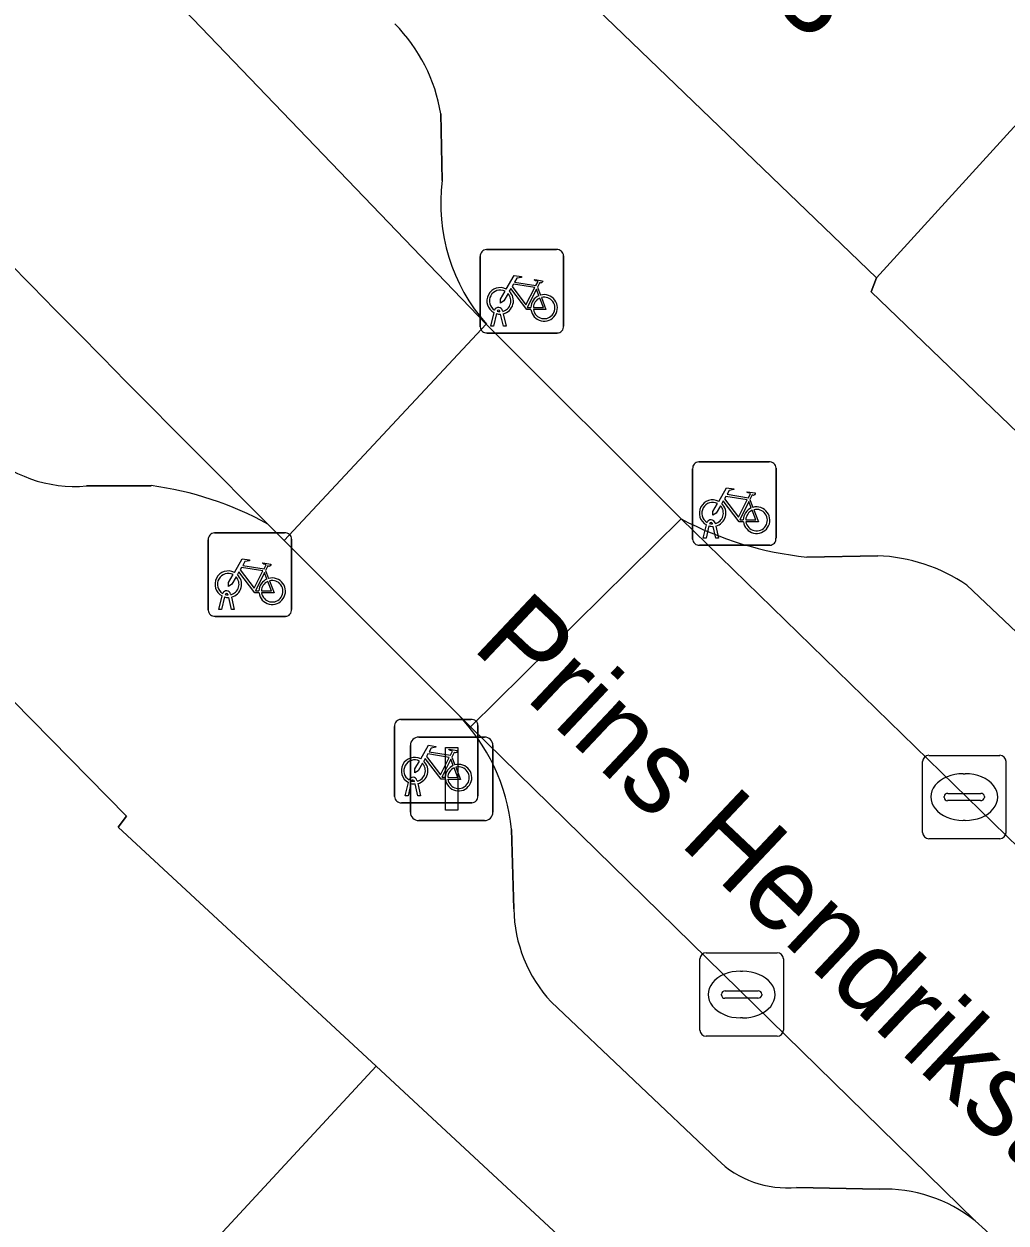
# Model space of a CAD drawing. Extents: x 160663 to 161506, y 382245 to 383291.
# Drawn here: x 160915.24 to 160927.02, y 383118.28 to 383132.65 of the extents above; entities that cross this region are included whole.
import ezdxf

# ---------------------------------------------------------------- set-up
doc = ezdxf.new("R2010")
doc.units = 0
for name, color, linetype in [('IMGEO_Fietsenrek', 7, 'Continuous'), ('IMGEO_Kolk', 7, 'Continuous'), ('IMGEO_Lichtmast', 7, 'Continuous'), ('IMGEO_Openbare_ruimte_label', 7, 'Continuous'), ('IMGEO_Pand', 7, 'Continuous'), ('IMGEO_Pand_nummerreeks', 7, 'Continuous'), ('IMGEO_Parkeervlak_open', 7, 'Continuous'), ('IMGEO_Rijbaan_lokaal_open', 7, 'Continuous'), ('IMGEO_Voetpad_open', 7, 'Continuous')]:
    doc.layers.add(name, color=color, linetype=linetype)

msp = doc.modelspace()

# ---------------------------------------------------------------- linework, layer by layer
at = {"layer": 'IMGEO_Fietsenrek'}
for p, q in [((160920.714, 383129.02), (160920.714, 383129.861)), ((160920.714, 383129.861), (160920.714, 383129.02)), ((160920.789, 383129.945), (160921.63, 383129.945)), ((160921.63, 383129.945), (160920.789, 383129.945)), ((160921.714, 383129.87), (160921.714, 383129.029)), ((160921.714, 383129.029), (160921.714, 383129.87)), ((160921.401, 383129.494), (160921.437, 383129.399)), ((160920.841, 383129.029), (160920.88, 383129.189)), ((160920.91, 383129.177), (160920.875, 383129.029)), ((160920.952, 383129.201), (160920.951, 383129.205)), ((160920.993, 383129.029), (160920.959, 383129.171)), ((160920.983, 383129.212), (160920.984, 383129.205)), ((160920.991, 383129.175), (160921.026, 383129.029)), ((160920.875, 383129.029), (160920.841, 383129.029)), ((160921.026, 383129.029), (160920.993, 383129.029)), ((160921.639, 383128.945), (160920.798, 383128.945)), ((160920.798, 383128.945), (160921.639, 383128.945)), ((160923.336, 383127.401), (160924.177, 383127.401)), ((160924.177, 383127.401), (160923.336, 383127.401)), ((160923.261, 383126.476), (160923.261, 383127.317)), ((160923.261, 383127.317), (160923.261, 383126.476)), ((160924.261, 383127.326), (160924.261, 383126.485)), ((160924.261, 383126.485), (160924.261, 383127.326)), ((160923.948, 383126.95), (160923.984, 383126.855)), ((160923.499, 383126.657), (160923.498, 383126.661)), ((160923.53, 383126.668), (160923.531, 383126.661)), ((160917.529, 383126.549), (160918.37, 383126.549)), ((160918.37, 383126.549), (160917.529, 383126.549)), ((160923.388, 383126.485), (160923.427, 383126.645)), ((160923.457, 383126.633), (160923.422, 383126.485)), ((160923.54, 383126.485), (160923.506, 383126.627)), ((160923.538, 383126.631), (160923.573, 383126.485)), ((160917.454, 383125.624), (160917.454, 383126.465)), ((160917.454, 383126.465), (160917.454, 383125.624)), ((160918.454, 383126.474), (160918.454, 383125.633)), ((160918.454, 383125.633), (160918.454, 383126.474)), ((160924.186, 383126.401), (160923.345, 383126.401)), ((160923.345, 383126.401), (160924.186, 383126.401)), ((160923.422, 383126.485), (160923.388, 383126.485)), ((160923.573, 383126.485), (160923.54, 383126.485)), ((160918.141, 383126.098), (160918.177, 383126.003)), ((160917.692, 383125.805), (160917.691, 383125.809)), ((160917.723, 383125.816), (160917.724, 383125.809)), ((160917.581, 383125.633), (160917.62, 383125.793)), ((160917.65, 383125.781), (160917.615, 383125.633)), ((160917.733, 383125.633), (160917.699, 383125.775)), ((160917.731, 383125.779), (160917.766, 383125.633)), ((160918.379, 383125.549), (160917.538, 383125.549)), ((160917.538, 383125.549), (160918.379, 383125.549)), ((160917.615, 383125.633), (160917.581, 383125.633)), ((160917.766, 383125.633), (160917.733, 383125.633)), ((160919.688, 383123.389), (160919.688, 383124.23)), ((160919.688, 383124.23), (160919.688, 383123.389)), ((160919.763, 383124.314), (160920.604, 383124.314)), ((160920.604, 383124.314), (160919.763, 383124.314)), ((160920.688, 383124.239), (160920.688, 383123.398)), ((160920.688, 383123.398), (160920.688, 383124.239)), ((160920.375, 383123.863), (160920.411, 383123.768)), ((160919.815, 383123.398), (160919.854, 383123.558)), ((160919.884, 383123.546), (160919.849, 383123.398)), ((160919.926, 383123.57), (160919.925, 383123.574)), ((160919.967, 383123.398), (160919.933, 383123.54)), ((160919.957, 383123.581), (160919.958, 383123.574)), ((160919.965, 383123.544), (160920, 383123.398)), ((160919.849, 383123.398), (160919.815, 383123.398)), ((160920, 383123.398), (160919.967, 383123.398)), ((160920.613, 383123.314), (160919.772, 383123.314)), ((160919.772, 383123.314), (160920.613, 383123.314))]:
    msp.add_line(p, q, dxfattribs=at)
for points in [[(160921.027, 383129.471), (160921.122, 383129.635), (160921.208, 383129.621), (160921.21, 383129.612), (160921.154, 383129.601), (160921.127, 383129.556), (160921.383, 383129.515)], [(160921.383, 383129.515), (160921.408, 383129.564), (160921.402, 383129.568), (160921.379, 383129.572), (160921.367, 383129.579), (160921.366, 383129.582), (160921.368, 383129.587), (160921.463, 383129.572), (160921.465, 383129.562), (160921.455, 383129.549), (160921.443, 383129.543), (160921.429, 383129.549), (160921.401, 383129.494)], [(160921.048, 383129.419), (160920.996, 383129.329), (160920.956, 383129.304), (160920.957, 383129.351), (160921.012, 383129.445)], [(160921.323, 383129.227), (160921.273, 383129.227), (160921.082, 383129.478), (160921.063, 383129.446)], [(160921.37, 383129.49), (160921.113, 383129.531), (160921.096, 383129.502), (160921.263, 383129.282), (160921.37, 383129.49)], [(160921.418, 383129.392), (160921.388, 383129.469), (160921.279, 383129.251), (160921.322, 383129.251)], [(160921.352, 383129.251), (160921.472, 383129.25), (160921.428, 383129.364)], [(160921.448, 383129.371), (160921.503, 383129.226), (160921.353, 383129.226)], [(160923.574, 383126.927), (160923.669, 383127.091), (160923.755, 383127.077), (160923.757, 383127.068), (160923.701, 383127.057), (160923.674, 383127.012), (160923.93, 383126.971)], [(160923.917, 383126.946), (160923.66, 383126.987), (160923.643, 383126.958), (160923.81, 383126.738), (160923.917, 383126.946)], [(160923.93, 383126.971), (160923.955, 383127.02), (160923.949, 383127.024), (160923.926, 383127.028), (160923.914, 383127.035), (160923.913, 383127.038), (160923.915, 383127.043), (160924.01, 383127.028), (160924.012, 383127.018), (160924.002, 383127.005), (160923.99, 383126.999), (160923.976, 383127.005), (160923.948, 383126.95)], [(160923.595, 383126.875), (160923.543, 383126.785), (160923.503, 383126.76), (160923.504, 383126.807), (160923.559, 383126.901)], [(160923.87, 383126.683), (160923.82, 383126.683), (160923.629, 383126.934), (160923.61, 383126.902)], [(160923.965, 383126.848), (160923.935, 383126.925), (160923.826, 383126.707), (160923.869, 383126.707)], [(160923.899, 383126.707), (160924.019, 383126.706), (160923.975, 383126.82)], [(160923.995, 383126.827), (160924.05, 383126.682), (160923.9, 383126.682)], [(160917.767, 383126.075), (160917.862, 383126.239), (160917.948, 383126.225), (160917.95, 383126.216), (160917.894, 383126.205), (160917.867, 383126.16), (160918.123, 383126.119)], [(160918.063, 383125.831), (160918.013, 383125.831), (160917.822, 383126.082), (160917.803, 383126.05)], [(160918.11, 383126.094), (160917.853, 383126.135), (160917.836, 383126.106), (160918.003, 383125.886), (160918.11, 383126.094)], [(160918.123, 383126.119), (160918.148, 383126.168), (160918.142, 383126.172), (160918.119, 383126.176), (160918.107, 383126.183), (160918.106, 383126.186), (160918.108, 383126.191), (160918.203, 383126.176), (160918.205, 383126.166), (160918.195, 383126.153), (160918.183, 383126.147), (160918.169, 383126.153), (160918.141, 383126.098)], [(160917.788, 383126.023), (160917.736, 383125.933), (160917.696, 383125.908), (160917.697, 383125.955), (160917.752, 383126.049)], [(160918.158, 383125.996), (160918.128, 383126.073), (160918.019, 383125.855), (160918.062, 383125.855)], [(160918.092, 383125.855), (160918.212, 383125.854), (160918.168, 383125.968)], [(160918.188, 383125.975), (160918.243, 383125.83), (160918.093, 383125.83)], [(160920.001, 383123.84), (160920.096, 383124.004), (160920.182, 383123.99), (160920.184, 383123.981), (160920.128, 383123.97), (160920.101, 383123.925), (160920.357, 383123.884)], [(160920.357, 383123.884), (160920.382, 383123.933), (160920.376, 383123.937), (160920.353, 383123.941), (160920.341, 383123.948), (160920.34, 383123.951), (160920.342, 383123.956), (160920.437, 383123.941), (160920.439, 383123.931), (160920.429, 383123.918), (160920.417, 383123.912), (160920.403, 383123.918), (160920.375, 383123.863)], [(160920.022, 383123.788), (160919.97, 383123.698), (160919.93, 383123.673), (160919.931, 383123.72), (160919.986, 383123.814)], [(160920.297, 383123.596), (160920.247, 383123.596), (160920.056, 383123.847), (160920.037, 383123.815)], [(160920.344, 383123.859), (160920.087, 383123.9), (160920.07, 383123.871), (160920.237, 383123.651), (160920.344, 383123.859)], [(160920.392, 383123.761), (160920.362, 383123.838), (160920.253, 383123.62), (160920.296, 383123.62)], [(160920.326, 383123.62), (160920.446, 383123.619), (160920.402, 383123.733)], [(160920.422, 383123.74), (160920.477, 383123.595), (160920.327, 383123.595)]]:
    msp.add_lwpolyline(points, dxfattribs=at)
for centre, radius, start, end in [((160920.792, 383129.867), 0.0779, 92.4484, 184.2845), ((160920.792, 383129.867), 0.0779, 92.4484, 184.2845), ((160921.636, 383129.867), 0.0779, 2.4484, 94.2845), ((160921.636, 383129.867), 0.0779, 2.4484, 94.2845), ((160920.954, 383129.33), 0.159, 62.6766, 242.1369), ((160920.954, 383129.33), 0.129, 63.3192, 238.903), ((160920.954, 383129.33), 0.129, 283.6043, 43.4302), ((160920.954, 383129.33), 0.159, 283.5766, 46.6042), ((160921.481, 383129.246), 0.159, 113.3408, 178.3217), ((160921.481, 383129.246), 0.159, 187.0065, 105.7708), ((160920.934, 383129.201), 0.0499, 12.8025, 158.6934), ((160921.481, 383129.246), 0.129, 113.923, 177.9556), ((160921.481, 383129.246), 0.129, 188.6715, 104.5883), ((160920.954, 383129.33), 0.159, 253.9967, 271.7867), ((160920.934, 383129.201), 0.0174, 12.8025, 163.4502), ((160920.954, 383129.33), 0.129, 253.415, 269.0204), ((160920.792, 383129.023), 0.0779, 182.4484, 274.2845), ((160920.792, 383129.023), 0.0779, 182.4484, 274.2845), ((160921.636, 383129.023), 0.0779, 272.4484, 4.2845), ((160921.636, 383129.023), 0.0779, 272.4484, 4.2845), ((160923.339, 383127.323), 0.0779, 92.4484, 184.2845), ((160923.339, 383127.323), 0.0779, 92.4484, 184.2845), ((160924.183, 383127.323), 0.0779, 2.4484, 94.2845), ((160924.183, 383127.323), 0.0779, 2.4484, 94.2845), ((160923.501, 383126.786), 0.159, 62.6766, 242.1369), ((160923.501, 383126.786), 0.129, 63.3192, 238.903), ((160923.501, 383126.786), 0.129, 283.6043, 43.4302), ((160923.501, 383126.786), 0.159, 283.5766, 46.6042), ((160924.028, 383126.702), 0.159, 113.3408, 178.3217), ((160924.028, 383126.702), 0.159, 187.0065, 105.7708), ((160924.028, 383126.702), 0.129, 113.923, 177.9556), ((160924.028, 383126.702), 0.129, 188.6715, 104.5883), ((160923.481, 383126.657), 0.0499, 12.8025, 158.6934), ((160923.481, 383126.657), 0.0174, 12.8025, 163.4502), ((160923.501, 383126.786), 0.129, 253.415, 269.0204), ((160917.532, 383126.471), 0.0779, 92.4484, 184.2845), ((160917.532, 383126.471), 0.0779, 92.4484, 184.2845), ((160918.376, 383126.471), 0.0779, 2.4484, 94.2845), ((160918.376, 383126.471), 0.0779, 2.4484, 94.2845), ((160923.501, 383126.786), 0.159, 253.9967, 271.7867), ((160923.339, 383126.479), 0.0779, 182.4484, 274.2845), ((160923.339, 383126.479), 0.0779, 182.4484, 274.2845), ((160924.183, 383126.479), 0.0779, 272.4484, 4.2845), ((160924.183, 383126.479), 0.0779, 272.4484, 4.2845), ((160917.694, 383125.934), 0.159, 62.6766, 242.1369), ((160917.694, 383125.934), 0.129, 63.3192, 238.903), ((160917.694, 383125.934), 0.129, 283.6043, 43.4302), ((160917.694, 383125.934), 0.159, 283.5766, 46.6042), ((160918.221, 383125.85), 0.159, 113.3408, 178.3217), ((160918.221, 383125.85), 0.159, 187.0065, 105.7708), ((160918.221, 383125.85), 0.129, 113.923, 177.9556), ((160918.221, 383125.85), 0.129, 188.6715, 104.5883), ((160917.674, 383125.805), 0.0499, 12.8025, 158.6934), ((160917.674, 383125.805), 0.0174, 12.8025, 163.4502), ((160917.694, 383125.934), 0.129, 253.415, 269.0204), ((160917.694, 383125.934), 0.159, 253.9967, 271.7867), ((160917.532, 383125.627), 0.0779, 182.4484, 274.2845), ((160917.532, 383125.627), 0.0779, 182.4484, 274.2845), ((160918.376, 383125.627), 0.0779, 272.4484, 4.2845), ((160918.376, 383125.627), 0.0779, 272.4484, 4.2845), ((160919.766, 383124.236), 0.0779, 92.4484, 184.2845), ((160919.766, 383124.236), 0.0779, 92.4484, 184.2845), ((160920.61, 383124.236), 0.0779, 2.4484, 94.2845), ((160920.61, 383124.236), 0.0779, 2.4484, 94.2845), ((160919.928, 383123.699), 0.159, 62.6766, 242.1369), ((160919.928, 383123.699), 0.129, 63.3192, 238.903), ((160919.928, 383123.699), 0.129, 283.6043, 43.4302), ((160919.928, 383123.699), 0.159, 283.5766, 46.6042), ((160920.455, 383123.615), 0.159, 113.3408, 178.3217), ((160920.455, 383123.615), 0.159, 187.0065, 105.7708), ((160920.455, 383123.615), 0.129, 113.923, 177.9556), ((160920.455, 383123.615), 0.129, 188.6715, 104.5883), ((160919.908, 383123.57), 0.0499, 12.8025, 158.6934), ((160919.928, 383123.699), 0.159, 253.9967, 271.7867), ((160919.908, 383123.57), 0.0174, 12.8025, 163.4502), ((160919.928, 383123.699), 0.129, 253.415, 269.0204), ((160919.766, 383123.392), 0.0779, 182.4484, 274.2845), ((160919.766, 383123.392), 0.0779, 182.4484, 274.2845), ((160920.61, 383123.392), 0.0779, 272.4484, 4.2845), ((160920.61, 383123.392), 0.0779, 272.4484, 4.2845)]:
    msp.add_arc(centre, radius, start, end, dxfattribs=at)
at = {"layer": 'IMGEO_Kolk'}
for p, q in [((160926.017, 383122.957), (160926.017, 383123.809)), ((160926.092, 383123.883), (160926.944, 383123.883)), ((160927.018, 383123.809), (160927.018, 383122.957)), ((160926.505, 383123.663), (160926.53, 383123.663)), ((160926.276, 383123.377), (160926.276, 383123.389)), ((160926.319, 383123.426), (160926.717, 383123.426)), ((160926.76, 383123.389), (160926.76, 383123.377)), ((160926.714, 383123.34), (160926.316, 383123.34)), ((160926.528, 383123.103), (160926.503, 383123.103)), ((160926.944, 383122.883), (160926.092, 383122.883)), ((160923.423, 383121.516), (160924.275, 383121.516)), ((160923.348, 383120.59), (160923.348, 383121.442)), ((160924.349, 383121.442), (160924.349, 383120.59)), ((160923.836, 383121.296), (160923.861, 383121.296)), ((160923.65, 383121.059), (160924.048, 383121.059)), ((160923.607, 383121.01), (160923.607, 383121.022)), ((160924.045, 383120.973), (160923.647, 383120.973)), ((160924.091, 383121.022), (160924.091, 383121.01)), ((160923.859, 383120.736), (160923.834, 383120.736)), ((160924.275, 383120.516), (160923.423, 383120.516))]:
    msp.add_line(p, q, dxfattribs=at)
for points in [[(160926.017, 383122.957), (160926.017, 383123.809)], [(160926.092, 383123.883), (160926.944, 383123.883)], [(160927.018, 383123.809), (160927.018, 383122.957)], [(160926.944, 383122.883), (160926.092, 383122.883)], [(160923.423, 383121.516), (160924.275, 383121.516)], [(160923.348, 383120.59), (160923.348, 383121.442)], [(160924.349, 383121.442), (160924.349, 383120.59)], [(160924.275, 383120.516), (160923.423, 383120.516)]]:
    msp.add_lwpolyline(points, dxfattribs=at)
for centre, radius, start, end in [((160926.094, 383123.807), 0.0765, 91.552, 178.448), ((160926.094, 383123.807), 0.0765, 91.552, 178.448), ((160926.942, 383123.807), 0.0765, 1.552, 88.448), ((160926.942, 383123.807), 0.0765, 1.552, 88.448), ((160926.316, 383123.386), 0.0403, 85.8775, 175.7526), ((160926.313, 383123.376), 0.0366, 178.938, 274.7102), ((160926.717, 383123.383), 0.043, 264.8664, 352.4533), ((160926.721, 383123.388), 0.0386, 1.7309, 96.639), ((160926.094, 383122.959), 0.0765, 181.552, 268.448), ((160926.094, 383122.959), 0.0765, 181.552, 268.448), ((160926.942, 383122.959), 0.0765, 271.552, 358.448), ((160926.942, 383122.959), 0.0765, 271.552, 358.448), ((160923.425, 383121.44), 0.0765, 91.552, 178.448), ((160923.425, 383121.44), 0.0765, 91.552, 178.448), ((160924.273, 383121.44), 0.0765, 1.552, 88.448), ((160924.273, 383121.44), 0.0765, 1.552, 88.448), ((160923.647, 383121.019), 0.0403, 85.8775, 175.7526), ((160924.052, 383121.021), 0.0386, 1.7309, 96.639), ((160923.644, 383121.009), 0.0366, 178.938, 274.7102), ((160924.048, 383121.016), 0.043, 264.8664, 352.4533), ((160923.425, 383120.592), 0.0765, 181.552, 268.448), ((160923.425, 383120.592), 0.0765, 181.552, 268.448), ((160924.273, 383120.592), 0.0765, 271.552, 358.448), ((160924.273, 383120.592), 0.0765, 271.552, 358.448)]:
    msp.add_arc(centre, radius, start, end, dxfattribs=at)
for centre, major_axis, ratio, start_param, end_param in [((160926.504, 383123.383), (-0.387, 0.002), 0.722429, 4.712389, 7.853982), ((160926.529, 383123.383), (-0.39, 0.002), 0.717154, 1.570796, 4.712389), ((160923.835, 383121.016), (-0.387, 0.002), 0.722429, 4.712389, 7.853982), ((160923.86, 383121.016), (-0.39, 0.002), 0.717154, 1.570796, 4.712389)]:
    msp.add_ellipse(centre, major_axis=major_axis, ratio=ratio, start_param=start_param, end_param=end_param, dxfattribs=at)
at = {"layer": 'IMGEO_Lichtmast'}
for p, q in [((160919.977, 383124.102), (160920.767, 383124.102)), ((160920.767, 383124.102), (160919.977, 383124.102)), ((160919.877, 383123.202), (160919.877, 383124.002)), ((160919.877, 383124.002), (160919.877, 383123.202)), ((160920.867, 383124.002), (160920.867, 383123.202)), ((160920.867, 383123.202), (160920.867, 383124.002)), ((160920.767, 383123.102), (160919.977, 383123.102)), ((160919.977, 383123.102), (160920.767, 383123.102))]:
    msp.add_line(p, q, dxfattribs=at)
msp.add_lwpolyline([(160920.297, 383123.977), (160920.447, 383123.977), (160920.447, 383123.227), (160920.297, 383123.227), (160920.297, 383123.977)], dxfattribs=at)
for centre, start, end in [((160919.977, 383124.002), 90, 180), ((160919.977, 383124.002), 90, 180), ((160920.767, 383124.002), 0, 90), ((160920.767, 383124.002), 360, 90), ((160919.977, 383123.202), 180, 270), ((160919.977, 383123.202), 180, 270), ((160920.767, 383123.202), 270, 0), ((160920.767, 383123.202), 270, 0)]:
    msp.add_arc(centre, 0.1, start, end, dxfattribs=at)
at = {"layer": 'IMGEO_Pand'}
for points in [[(160936.24, 383140.944), (160933.272, 383143.755), (160932.984, 383143.448), (160928.925, 383139.119), (160927.884, 383140.105), (160927.246, 383140.709), (160927.091, 383140.856), (160920.779, 383134.126), (160920.856, 383134.043), (160925.467, 383129.608), (160931.721, 383136.471), (160931.871, 383136.329)], [(160938.65, 383138.154), (160940.695, 383140.406), (160938.078, 383142.885), (160936.24, 383140.944), (160931.871, 383136.329), (160931.721, 383136.471), (160925.467, 383129.608), (160925.4, 383129.44), (160928.203, 383126.744), (160928.327, 383126.872), (160928.405, 383126.797)], [(160894.598, 383101.021), (160894.821, 383101.251), (160898.547, 383097.837), (160903.729, 383103.405), (160900.204, 383106.927), (160901.476, 383108.194), (160903.171, 383106.798), (160909.574, 383113.593), (160911.568, 383111.629), (160919.466, 383120.156), (160916.373, 383123.023), (160916.474, 383123.152), (160910.58, 383129.146), (160901.674, 383121.447), (160904.415, 383118.611), (160900.01, 383114.885), (160902.622, 383112.091), (160898.826, 383108.199), (160898.705, 383108.319), (160893.163, 383102.485)], [(160911.568, 383111.629), (160914.317, 383108.92), (160913.458, 383107.969), (160914.309, 383107.011), (160908.493, 383100.969), (160911.75, 383097.6), (160914.661, 383100.492), (160918.208, 383104.015), (160916.572, 383105.4), (160919.047, 383108.055), (160918.533, 383108.569), (160924.955, 383115.295), (160922.774, 383117.225), (160922.714, 383117.145), (160919.466, 383120.156)]]:
    msp.add_lwpolyline(points, close=True, dxfattribs=at)
at = {"layer": 'IMGEO_Parkeervlak_open'}
for points in [[(160908.282, 383142.065), (160920.788, 383129.051)], [(160920.258, 383130.773), (160920.242, 383131.572)], [(160915.995, 383127.112), (160916.769, 383127.115)], [(160923.125, 383126.717), (160929.824, 383120.189)], [(160925.48, 383126.275), (160924.63, 383126.259)], [(160928.484, 383124.091), (160926.548, 383125.924)], [(160926.648, 383118.305), (160920.598, 383124.224), (160920.433, 383124.388)], [(160921.089, 383122.994), (160921.118, 383122.042)], [(160921.566, 383120.927), (160923.554, 383119.044)], [(160924.507, 383118.705), (160925.497, 383118.683)]]:
    msp.add_lwpolyline(points, dxfattribs=at)
for centre, radius, start, end in [((161242.258, 383450.551), 458.195, 221.76429, 224.98305), ((160918.288, 383131.253), 1.98, 9.2695, 44.8353), ((160922.434, 383130.5), 2.193, 172.8521, 221.3627), ((160915.857, 383128.708), 1.602, 226.2473, 274.9352), ((160916.247, 383123.171), 3.979, 61.1049, 82.4674), ((160925.065, 383130.391), 4.155, 242.1603, 263.9877), ((160925.406, 383124.25), 2.026, 55.7002, 87.9134), ((160918.814, 383122.775), 2.285, 5.5006, 44.9017), ((160922.786, 383122.065), 1.668, 180.7758, 223.0041), ((160924.387, 383119.876), 1.177, 224.9732, 275.8639), ((160925.556, 383116.921), 1.763, 51.718, 91.9206)]:
    msp.add_arc(centre, radius, start, end, dxfattribs=at)
at = {"layer": 'IMGEO_Rijbaan_lokaal_open'}
for points in [[(160918.17, 383126.654), (160918.364, 383126.459), (160920.788, 383129.051), (160908.282, 383142.065)], [(160945.716, 383100.837), (160949.809, 383097.036), (160951.088, 383095.848), (160951.306, 383095.631), (160953.926, 383098.37), (160950.57, 383101.387), (160941.244, 383109.586), (160933.854, 383116.374), (160929.824, 383120.189), (160923.125, 383126.717), (160920.598, 383124.224), (160926.648, 383118.305), (160926.772, 383118.191), (160926.891, 383118.071), (160927.104, 383117.866), (160929.252, 383115.815), (160933.748, 383111.597), (160933.943, 383111.416)]]:
    msp.add_lwpolyline(points, dxfattribs=at)
msp.add_lwpolyline([(160923.125, 383126.717), (160920.788, 383129.051), (160918.364, 383126.459), (160920.433, 383124.388), (160920.598, 383124.224)], close=True, dxfattribs=at)
msp.add_arc((161242.258, 383450.551), 458.195, 221.76429, 224.98305, dxfattribs=at)
at = {"layer": 'IMGEO_Voetpad_open'}
for points in [[(160954.192, 383098.131), (160961.813, 383091.279), (160964.067, 383093.823), (160956.981, 383100.29), (160952.66, 383104.233), (160948.39, 383108.129), (160948.102, 383108.392), (160948.002, 383108.283), (160942.448, 383113.457), (160937.416, 383118.145), (160935.811, 383119.75), (160935.53, 383119.466), (160934.171, 383120.731), (160934.436, 383121.004), (160932.761, 383122.608), (160928.405, 383126.797), (160928.327, 383126.872), (160928.203, 383126.744), (160925.4, 383129.44), (160925.467, 383129.608), (160920.856, 383134.043), (160920.779, 383134.126), (160920.569, 383134.352), (160914.367, 383141.037)], [(160920.242, 383131.572), (160920.258, 383130.773)], [(160910.58, 383129.146), (160916.474, 383123.152), (160916.373, 383123.023), (160919.466, 383120.156), (160922.714, 383117.145), (160922.774, 383117.225), (160924.955, 383115.295), (160927.624, 383112.668), (160927.5, 383112.444), (160927.869, 383111.986), (160932.137, 383108.095), (160950.3, 383091.539), (160952.769, 383089.355)], [(160920.788, 383129.051), (160923.125, 383126.717)], [(160916.769, 383127.115), (160915.995, 383127.112)], [(160920.433, 383124.388), (160918.364, 383126.459), (160918.17, 383126.654)], [(160924.63, 383126.259), (160925.48, 383126.275)], [(160926.548, 383125.924), (160928.484, 383124.091)], [(160921.118, 383122.042), (160921.089, 383122.994)], [(160923.554, 383119.044), (160921.566, 383120.927)], [(160925.497, 383118.683), (160924.507, 383118.705)], [(160933.943, 383111.416), (160933.748, 383111.597), (160929.252, 383115.815), (160928.908, 383115.453), (160926.758, 383117.506), (160927.104, 383117.866), (160926.891, 383118.071), (160926.772, 383118.191), (160926.648, 383118.305)]]:
    msp.add_lwpolyline(points, dxfattribs=at)
for centre, radius, start, end in [((160918.288, 383131.253), 1.98, 9.2695, 44.8353), ((160922.434, 383130.5), 2.193, 172.8521, 221.3627), ((160915.857, 383128.708), 1.602, 226.2473, 274.9352), ((160916.247, 383123.171), 3.979, 61.1049, 82.4674), ((160925.065, 383130.391), 4.155, 242.1603, 263.9877), ((160925.406, 383124.25), 2.026, 55.7002, 87.9134), ((160918.814, 383122.775), 2.285, 5.5006, 44.9017), ((160922.786, 383122.065), 1.668, 180.7758, 223.0041), ((160924.387, 383119.876), 1.177, 224.9732, 275.8639), ((160925.556, 383116.921), 1.763, 51.718, 91.9206)]:
    msp.add_arc(centre, radius, start, end, dxfattribs=at)

# ---------------------------------------------------------------- texts
at = {"layer": 'IMGEO_Openbare_ruimte_label'}
msp.add_text('Prins Hendrikstraat', height=1, rotation=316.662, dxfattribs=at).set_placement((160920.601, 383125.171))
at = {"layer": 'IMGEO_Pand_nummerreeks'}
msp.add_text('23', height=1, rotation=315.9166, dxfattribs=at).set_placement((160923.648, 383133.444))

doc.saveas('drawing.dxf')
